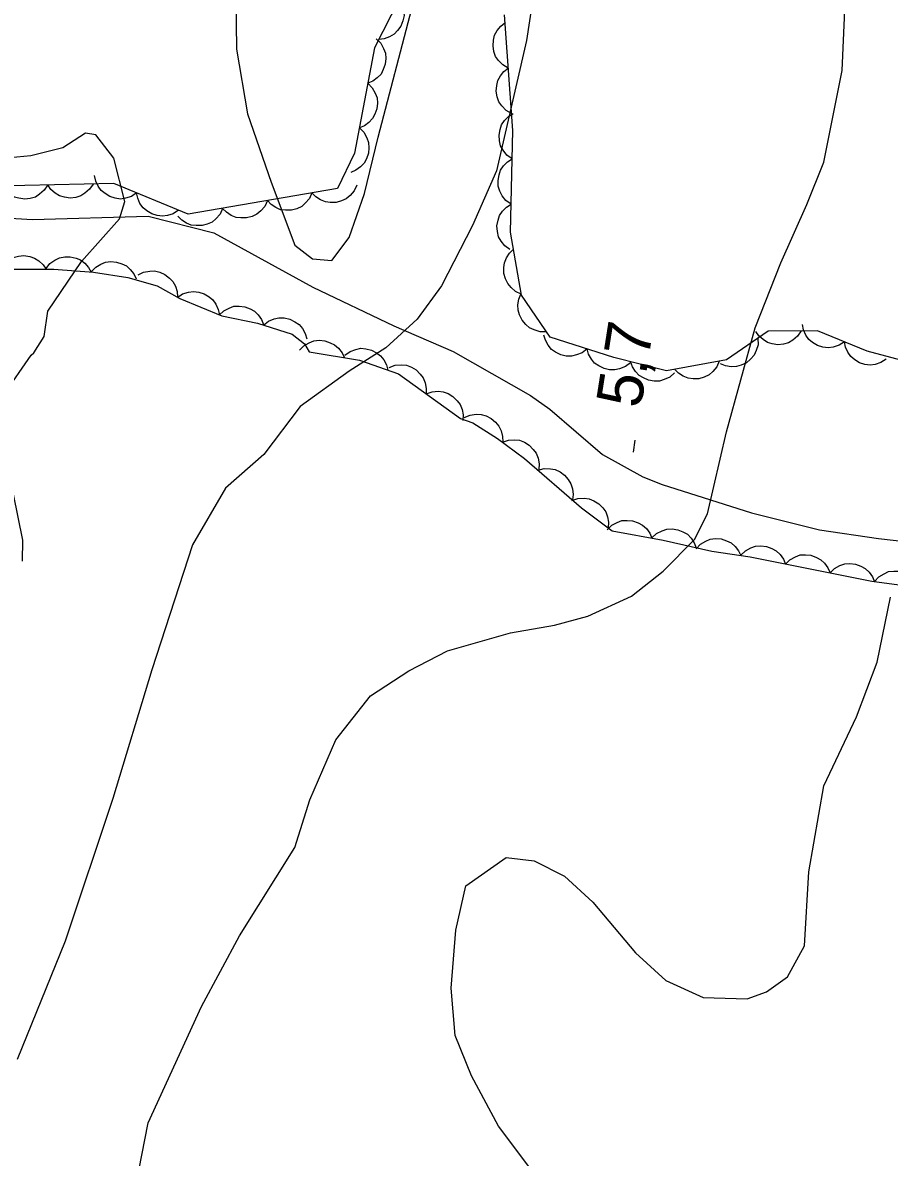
# Model space of a CAD drawing. Extents: x 282461 to 284471, y 5554090 to 5557646.
# Drawn here: x 283624.2 to 283681.5, y 5555244.8 to 5555319.8 of the extents above; entities that cross this region are included whole.
import ezdxf

# ---------------------------------------------------------------- set-up
doc = ezdxf.new("R2010")
doc.units = 0
for name, color, linetype in [('Niveau 1', 7, 'Continuous'), ('Niveau 2', 7, 'Continuous'), ('Niveau 22', 7, 'Continuous'), ('Niveau 3', 7, 'Continuous'), ('Niveau 44', 7, 'Continuous')]:
    doc.layers.add(name, color=color, linetype=linetype)

msp = doc.modelspace()

# ---------------------------------------------------------------- linework, layer by layer
at = {"layer": 'Niveau 1'}
for points in [[(283638.25, 5555326.56), (283638.35, 5555318.08), (283639.09, 5555313.79), (283640.66, 5555309.28), (283642.22, 5555305.12), (283643.39, 5555304.21), (283644.67, 5555304.1), (283645.82, 5555305.63), (283646.83, 5555308.54), (283647.72, 5555312.26), (283649.95, 5555320.76)], [(283669.49, 5555287.35), (283670.76, 5555292.77), (283672.66, 5555299.65), (283674.35, 5555303.96), (283676.06, 5555307.81), (283677.19, 5555310.61), (283678.4, 5555316.66), (283678.77, 5555325.14)], [(283657.97, 5555321.55), (283657.54, 5555318.64), (283655.55, 5555310.03), (283653.96, 5555306.41), (283651.91, 5555302.44), (283650.3, 5555300.22), (283648.23, 5555298.34), (283645.8, 5555296.8), (283642.57, 5555294.45), (283640.17, 5555291.29), (283637.63, 5555289.05), (283635.46, 5555285.32), (283632.76, 5555277.05), (283630.19, 5555268.54), (283627.04, 5555259.11), (283623.87, 5555251.3)], [(283621.62, 5555214.49), (283624.27, 5555216.6), (283626.33, 5555219.18), (283628.84, 5555223.85), (283630.03, 5555231.4), (283631.1, 5555239.89), (283632.53, 5555247.1), (283636.05, 5555254.79), (283638.55, 5555259.46), (283642.21, 5555265.31), (283643.22, 5555268.45), (283644.92, 5555272.42), (283647.21, 5555275.34), (283649.75, 5555276.99), (283652.3, 5555278.3), (283656.48, 5555279.5), (283659.38, 5555280), (283661.58, 5555280.6), (283664.48, 5555281.91), (283666.56, 5555283.56), (283668.63, 5555285.67), (283669.49, 5555287.35)], [(283660.53, 5555240.43), (283655.69, 5555246.88), (283653.9, 5555250.22), (283652.82, 5555252.88), (283652.56, 5555256.01), (283652.86, 5555259.85), (283653.53, 5555262.76), (283656.18, 5555264.64), (283658.05, 5555264.43), (283660.04, 5555263.41), (283661.92, 5555261.68), (283664.75, 5555258.35), (283666.75, 5555256.51), (283669.21, 5555255.38), (283672.12, 5555255.29), (283673.39, 5555255.77), (283674.78, 5555256.76), (283675.92, 5555258.81), (283676.21, 5555263.69), (283677.19, 5555269.39), (283679.35, 5555273.94), (283680.71, 5555277.56), (283681.59, 5555281.86)]]:
    msp.add_lwpolyline(points, dxfattribs=at)
at = {"layer": 'Niveau 2'}
for points in [[(283622.96, 5555295.2), (283624.78, 5555297.84), (283624.96, 5555298), (283625.65, 5555299.09), (283625.89, 5555300.76), (283628.12, 5555304.03), (283630.63, 5555306.87), (283630.98, 5555308.01), (283630.24, 5555310.87), (283629.06, 5555312.42), (283628.38, 5555312.52), (283626.88, 5555311.55), (283624.76, 5555311.03), (283623.38, 5555310.89)], [(283624.21, 5555284.24), (283624.23, 5555285.61), (283622.68, 5555293.22)]]:
    msp.add_lwpolyline(points, dxfattribs=at)
at = {"layer": 'Niveau 22'}
msp.add_lwpolyline([(283620.44, 5555307.08), (283624.88, 5555306.81), (283632.51, 5555307.03), (283636.87, 5555305.94), (283643.4, 5555302.35), (283648.76, 5555299.79), (283652.68, 5555298.09), (283657.79, 5555295.19), (283659.08, 5555294.27), (283662.55, 5555291.29), (283665.23, 5555289.81), (283666.51, 5555289.3), (283672.4, 5555287.42), (283676.9, 5555286.31), (283680.81, 5555285.74), (283686.83, 5555285.05), (283689.82, 5555284.39), (283695.69, 5555282.92), (283697.78, 5555282.15), (283702.08, 5555279.61), (283706.98, 5555277.16), (283710.93, 5555275.69), (283714.42, 5555275.52), (283716.29, 5555275.05)], dxfattribs=at)
at = {"layer": 'Niveau 3'}
msp.add_line((283664.6, 5555291.43), (283664.72, 5555292.22), dxfattribs=at)
at = {"layer": 'Niveau 44'}
for points in [[(283650.22, 5555323.54), (283647.49, 5555318.17), (283646.17, 5555311.2), (283645.04, 5555308.87), (283635.17, 5555307.16), (283630.26, 5555309.19), (283620.43, 5555308.98)], [(283649.12, 5555321.38), (283649.33, 5555321.02), (283649.41, 5555320.62), (283649.44, 5555320.29), (283649.36, 5555319.95), (283649.22, 5555319.6), (283649, 5555319.3), (283648.78, 5555319.06), (283648.47, 5555318.88), (283648.12, 5555318.75), (283647.76, 5555318.71)], [(283656.32, 5555316.82), (283655.96, 5555317.03), (283655.68, 5555317.32), (283655.49, 5555317.59), (283655.38, 5555317.93), (283655.32, 5555318.29), (283655.36, 5555318.67), (283655.42, 5555318.99), (283655.59, 5555319.3), (283655.83, 5555319.59), (283656.11, 5555319.81)], [(283682.61, 5555297.44), (283680.05, 5555298.11), (283676.77, 5555299.46), (283673.52, 5555299.43), (283670.75, 5555297.54), (283666.8, 5555296.81), (283663.3, 5555297.7), (283659.1, 5555299.04), (283657.21, 5555301.81), (283656.47, 5555305.97), (283656.62, 5555312.7), (283656.07, 5555320.35)], [(283647.6, 5555318.76), (283647.9, 5555318.47), (283648.09, 5555318.11), (283648.21, 5555317.8), (283648.23, 5555317.45), (283648.2, 5555317.08), (283648.06, 5555316.73), (283647.92, 5555316.43), (283647.67, 5555316.18), (283647.37, 5555315.96), (283647.04, 5555315.82)], [(283656.54, 5555313.83), (283656.18, 5555314.03), (283655.9, 5555314.33), (283655.71, 5555314.6), (283655.59, 5555314.93), (283655.53, 5555315.3), (283655.57, 5555315.68), (283655.64, 5555316), (283655.81, 5555316.31), (283656.04, 5555316.6), (283656.32, 5555316.82)], [(283647.04, 5555315.82), (283647.34, 5555315.52), (283647.53, 5555315.16), (283647.65, 5555314.86), (283647.68, 5555314.5), (283647.64, 5555314.14), (283647.5, 5555313.78), (283647.36, 5555313.49), (283647.11, 5555313.23), (283646.82, 5555313.01), (283646.49, 5555312.87)], [(283656.58, 5555310.83), (283656.24, 5555311.07), (283655.99, 5555311.39), (283655.82, 5555311.68), (283655.74, 5555312.02), (283655.72, 5555312.39), (283655.79, 5555312.77), (283655.88, 5555313.08), (283656.08, 5555313.37), (283656.34, 5555313.63), (283656.65, 5555313.83)], [(283646.49, 5555312.87), (283646.78, 5555312.58), (283646.98, 5555312.22), (283647.09, 5555311.91), (283647.12, 5555311.56), (283647.08, 5555311.19), (283646.95, 5555310.83), (283646.8, 5555310.54), (283646.56, 5555310.29), (283646.26, 5555310.07), (283645.93, 5555309.92)], [(283656.51, 5555307.83), (283656.17, 5555308.07), (283655.92, 5555308.39), (283655.76, 5555308.68), (283655.67, 5555309.02), (283655.65, 5555309.39), (283655.72, 5555309.77), (283655.82, 5555310.08), (283656.02, 5555310.37), (283656.28, 5555310.63), (283656.58, 5555310.83)], [(283631.76, 5555308.57), (283631.41, 5555308.34), (283631.02, 5555308.23), (283630.69, 5555308.17), (283630.34, 5555308.22), (283629.99, 5555308.33), (283629.67, 5555308.54), (283629.41, 5555308.74), (283629.21, 5555309.03), (283629.06, 5555309.36), (283628.98, 5555309.72)], [(283625.88, 5555309.1), (283625.65, 5555308.75), (283625.34, 5555308.48), (283625.07, 5555308.3), (283624.73, 5555308.21), (283624.36, 5555308.17), (283623.98, 5555308.22), (283623.66, 5555308.3), (283623.37, 5555308.49), (283623.09, 5555308.74), (283622.88, 5555309.03)], [(283628.88, 5555309.16), (283628.65, 5555308.81), (283628.34, 5555308.55), (283628.06, 5555308.37), (283627.73, 5555308.27), (283627.36, 5555308.23), (283626.98, 5555308.29), (283626.66, 5555308.37), (283626.37, 5555308.56), (283626.09, 5555308.8), (283625.88, 5555309.1)], [(283634.53, 5555307.43), (283634.18, 5555307.19), (283633.79, 5555307.08), (283633.46, 5555307.03), (283633.12, 5555307.07), (283632.76, 5555307.19), (283632.44, 5555307.39), (283632.18, 5555307.59), (283631.98, 5555307.88), (283631.83, 5555308.22), (283631.76, 5555308.57)], [(283643.35, 5555308.58), (283643.18, 5555308.2), (283642.91, 5555307.89), (283642.67, 5555307.67), (283642.35, 5555307.53), (283641.99, 5555307.43), (283641.61, 5555307.43), (283641.28, 5555307.46), (283640.96, 5555307.6), (283640.65, 5555307.81), (283640.4, 5555308.07)], [(283646.31, 5555309.09), (283646.14, 5555308.71), (283645.87, 5555308.4), (283645.62, 5555308.19), (283645.3, 5555308.04), (283644.95, 5555307.94), (283644.56, 5555307.94), (283644.24, 5555307.98), (283643.91, 5555308.12), (283643.6, 5555308.32), (283643.35, 5555308.58)], [(283640.4, 5555308.07), (283640.23, 5555307.68), (283639.96, 5555307.38), (283639.71, 5555307.16), (283639.39, 5555307.01), (283639.03, 5555306.92), (283638.65, 5555306.92), (283638.33, 5555306.95), (283638, 5555307.09), (283637.69, 5555307.29), (283637.44, 5555307.55)], [(283656.44, 5555304.83), (283656.1, 5555305.07), (283655.86, 5555305.39), (283655.69, 5555305.68), (283655.61, 5555306.02), (283655.58, 5555306.39), (283655.66, 5555306.77), (283655.75, 5555307.08), (283655.95, 5555307.37), (283656.21, 5555307.63), (283656.51, 5555307.83)], [(283637.44, 5555307.55), (283637.27, 5555307.17), (283637, 5555306.87), (283636.75, 5555306.65), (283636.43, 5555306.5), (283636.08, 5555306.41), (283635.69, 5555306.41), (283635.37, 5555306.44), (283635.05, 5555306.58), (283634.74, 5555306.78), (283634.49, 5555307.04)], [(283657.19, 5555301.89), (283656.81, 5555302.06), (283656.51, 5555302.33), (283656.29, 5555302.58), (283656.14, 5555302.9), (283656.04, 5555303.25), (283656.04, 5555303.64), (283656.07, 5555303.96), (283656.21, 5555304.29), (283656.41, 5555304.6), (283656.67, 5555304.85)], [(283622.77, 5555303.53), (283623, 5555303.88), (283623.32, 5555304.13), (283623.6, 5555304.3), (283623.94, 5555304.39), (283624.31, 5555304.43), (283624.69, 5555304.36), (283625, 5555304.27), (283625.3, 5555304.08), (283625.57, 5555303.83), (283625.77, 5555303.53)], [(283625.77, 5555303.57), (283626.03, 5555303.9), (283626.36, 5555304.13), (283626.66, 5555304.28), (283627.01, 5555304.34), (283627.37, 5555304.35), (283627.75, 5555304.25), (283628.05, 5555304.14), (283628.33, 5555303.93), (283628.58, 5555303.65), (283628.76, 5555303.34)], [(283628.76, 5555303.35), (283629.05, 5555303.66), (283629.4, 5555303.86), (283629.7, 5555303.99), (283630.05, 5555304.03), (283630.42, 5555304), (283630.79, 5555303.88), (283631.08, 5555303.75), (283631.34, 5555303.51), (283631.57, 5555303.22), (283631.73, 5555302.89)], [(283623.37, 5555303.53), (283626.28, 5555303.53), (283628.9, 5555303.33), (283631.17, 5555302.98), (283633.12, 5555302.44), (283634.62, 5555301.6), (283637.39, 5555300.45), (283639.76, 5555299.96), (283642.03, 5555299.24), (283642.86, 5555298.6), (283643.17, 5555298.06), (283646.49, 5555297.51), (283649.06, 5555296.61), (283653.16, 5555293.66), (283653.98, 5555293.37), (283655.62, 5555292.34), (283657.4, 5555291.01), (283661.18, 5555287.76), (283663.2, 5555286.24), (283666.57, 5555285.61), (283669.78, 5555284.89), (283672.31, 5555284.51), (283680.37, 5555282.9), (283687.61, 5555281.94)], [(283631.85, 5555303.15), (283632.22, 5555303.34), (283632.62, 5555303.41), (283632.95, 5555303.42), (283633.29, 5555303.33), (283633.63, 5555303.18), (283633.93, 5555302.94), (283634.16, 5555302.71), (283634.32, 5555302.4), (283634.43, 5555302.05), (283634.46, 5555301.69)], [(283634.46, 5555301.67), (283634.8, 5555301.9), (283635.19, 5555302.01), (283635.52, 5555302.06), (283635.87, 5555302.02), (283636.22, 5555301.91), (283636.55, 5555301.7), (283636.8, 5555301.5), (283637, 5555301.21), (283637.15, 5555300.87), (283637.23, 5555300.52)], [(283658.85, 5555299.4), (283658.43, 5555299.4), (283658.04, 5555299.52), (283657.74, 5555299.65), (283657.48, 5555299.88), (283657.24, 5555300.17), (283657.08, 5555300.52), (283656.98, 5555300.83), (283656.97, 5555301.18), (283657.03, 5555301.55), (283657.16, 5555301.88)], [(283637.22, 5555300.49), (283637.52, 5555300.78), (283637.88, 5555300.96), (283638.19, 5555301.08), (283638.54, 5555301.09), (283638.91, 5555301.05), (283639.26, 5555300.91), (283639.55, 5555300.76), (283639.8, 5555300.51), (283640.02, 5555300.21), (283640.15, 5555299.88)], [(283640.14, 5555299.84), (283640.47, 5555300.1), (283640.85, 5555300.25), (283641.17, 5555300.32), (283641.52, 5555300.31), (283641.88, 5555300.23), (283642.22, 5555300.05), (283642.5, 5555299.87), (283642.72, 5555299.6), (283642.9, 5555299.28), (283643, 5555298.93)], [(283678.55, 5555298.73), (283678.2, 5555298.5), (283677.81, 5555298.38), (283677.48, 5555298.33), (283677.13, 5555298.38), (283676.78, 5555298.49), (283676.45, 5555298.69), (283676.2, 5555298.89), (283676, 5555299.18), (283675.84, 5555299.52), (283675.77, 5555299.87)], [(283642.53, 5555298.17), (283642.82, 5555298.47), (283643.17, 5555298.67), (283643.48, 5555298.79), (283643.83, 5555298.83), (283644.19, 5555298.8), (283644.56, 5555298.67), (283644.85, 5555298.54), (283645.11, 5555298.3), (283645.34, 5555298), (283645.49, 5555297.68)], [(283661.54, 5555298.26), (283661.21, 5555298), (283660.83, 5555297.86), (283660.51, 5555297.78), (283660.16, 5555297.79), (283659.8, 5555297.88), (283659.46, 5555298.05), (283659.19, 5555298.23), (283658.97, 5555298.51), (283658.78, 5555298.83), (283658.68, 5555299.17)], [(283672.83, 5555298.96), (283672.84, 5555298.54), (283672.72, 5555298.15), (283672.58, 5555297.85), (283672.35, 5555297.59), (283672.07, 5555297.35), (283671.72, 5555297.19), (283671.41, 5555297.09), (283671.06, 5555297.08), (283670.69, 5555297.14), (283670.36, 5555297.27)], [(283675.69, 5555299.45), (283675.46, 5555299.1), (283675.15, 5555298.84), (283674.86, 5555298.67), (283674.53, 5555298.58), (283674.16, 5555298.54), (283673.78, 5555298.6), (283673.46, 5555298.69), (283673.17, 5555298.88), (283672.89, 5555299.13), (283672.69, 5555299.42)], [(283645.53, 5555297.85), (283645.87, 5555298.09), (283646.25, 5555298.23), (283646.57, 5555298.3), (283646.92, 5555298.27), (283647.28, 5555298.18), (283647.62, 5555298), (283647.88, 5555297.81), (283648.1, 5555297.53), (283648.27, 5555297.2), (283648.36, 5555296.85)], [(283664.4, 5555297.35), (283664.07, 5555297.09), (283663.69, 5555296.94), (283663.37, 5555296.87), (283663.02, 5555296.88), (283662.66, 5555296.96), (283662.32, 5555297.14), (283662.04, 5555297.32), (283661.82, 5555297.59), (283661.64, 5555297.92), (283661.54, 5555298.26)], [(283681.32, 5555297.59), (283680.97, 5555297.36), (283680.58, 5555297.24), (283680.26, 5555297.19), (283679.91, 5555297.23), (283679.55, 5555297.35), (283679.23, 5555297.55), (283678.97, 5555297.75), (283678.77, 5555298.04), (283678.62, 5555298.38), (283678.55, 5555298.73)], [(283667.32, 5555296.68), (283667.01, 5555296.4), (283666.64, 5555296.23), (283666.33, 5555296.13), (283665.97, 5555296.13), (283665.61, 5555296.19), (283665.26, 5555296.34), (283664.98, 5555296.51), (283664.74, 5555296.77), (283664.54, 5555297.08), (283664.42, 5555297.42)], [(283670.28, 5555297.45), (283670.11, 5555297.07), (283669.85, 5555296.76), (283669.6, 5555296.54), (283669.29, 5555296.39), (283668.93, 5555296.29), (283668.55, 5555296.29), (283668.22, 5555296.32), (283667.9, 5555296.45), (283667.58, 5555296.65), (283667.33, 5555296.91)], [(283648.46, 5555297.04), (283648.85, 5555297.19), (283649.26, 5555297.21), (283649.59, 5555297.18), (283649.92, 5555297.06), (283650.23, 5555296.87), (283650.5, 5555296.6), (283650.71, 5555296.34), (283650.83, 5555296.01), (283650.91, 5555295.65), (283650.9, 5555295.29)], [(283650.9, 5555295.29), (283651.29, 5555295.43), (283651.69, 5555295.46), (283652.02, 5555295.43), (283652.35, 5555295.31), (283652.67, 5555295.12), (283652.94, 5555294.84), (283653.14, 5555294.59), (283653.27, 5555294.26), (283653.34, 5555293.9), (283653.33, 5555293.54)], [(283653.42, 5555293.72), (283653.8, 5555293.89), (283654.21, 5555293.94), (283654.54, 5555293.93), (283654.87, 5555293.83), (283655.2, 5555293.66), (283655.49, 5555293.41), (283655.71, 5555293.16), (283655.85, 5555292.84), (283655.95, 5555292.48), (283655.96, 5555292.13)], [(283655.94, 5555292.1), (283656.34, 5555292.24), (283656.74, 5555292.25), (283657.07, 5555292.22), (283657.4, 5555292.09), (283657.71, 5555291.89), (283657.98, 5555291.62), (283658.18, 5555291.36), (283658.3, 5555291.03), (283658.36, 5555290.66), (283658.35, 5555290.3)], [(283658.3, 5555290.24), (283658.7, 5555290.35), (283659.11, 5555290.34), (283659.43, 5555290.28), (283659.75, 5555290.13), (283660.05, 5555289.91), (283660.29, 5555289.62), (283660.47, 5555289.35), (283660.57, 5555289.01), (283660.61, 5555288.64), (283660.57, 5555288.28)], [(283660.54, 5555288.24), (283660.93, 5555288.38), (283661.34, 5555288.39), (283661.67, 5555288.36), (283661.99, 5555288.23), (283662.31, 5555288.03), (283662.57, 5555287.75), (283662.77, 5555287.5), (283662.89, 5555287.16), (283662.95, 5555286.8), (283662.94, 5555286.44)], [(283662.87, 5555286.3), (283663.17, 5555286.6), (283663.53, 5555286.79), (283663.83, 5555286.91), (283664.19, 5555286.93), (283664.55, 5555286.9), (283664.91, 5555286.77), (283665.21, 5555286.62), (283665.46, 5555286.38), (283665.68, 5555286.08), (283665.82, 5555285.75)], [(283665.83, 5555285.78), (283666.13, 5555286.06), (283666.5, 5555286.24), (283666.81, 5555286.35), (283667.16, 5555286.36), (283667.53, 5555286.31), (283667.88, 5555286.17), (283668.17, 5555286.01), (283668.41, 5555285.76), (283668.62, 5555285.45), (283668.76, 5555285.12)], [(283668.74, 5555285.05), (283669.03, 5555285.35), (283669.38, 5555285.56), (283669.68, 5555285.69), (283670.03, 5555285.73), (283670.4, 5555285.7), (283670.76, 5555285.58), (283671.06, 5555285.45), (283671.32, 5555285.21), (283671.55, 5555284.92), (283671.71, 5555284.6)], [(283671.71, 5555284.63), (283672.01, 5555284.92), (283672.37, 5555285.11), (283672.68, 5555285.23), (283673.03, 5555285.25), (283673.4, 5555285.21), (283673.76, 5555285.07), (283674.05, 5555284.92), (283674.3, 5555284.67), (283674.52, 5555284.37), (283674.66, 5555284.04)], [(283674.66, 5555284.04), (283674.95, 5555284.33), (283675.31, 5555284.52), (283675.62, 5555284.64), (283675.97, 5555284.66), (283676.34, 5555284.62), (283676.7, 5555284.48), (283676.99, 5555284.33), (283677.24, 5555284.09), (283677.46, 5555283.79), (283677.6, 5555283.45)], [(283677.6, 5555283.45), (283677.89, 5555283.75), (283678.25, 5555283.94), (283678.57, 5555284.05), (283678.92, 5555284.07), (283679.28, 5555284.03), (283679.64, 5555283.89), (283679.93, 5555283.75), (283680.18, 5555283.5), (283680.4, 5555283.2), (283680.54, 5555282.87)], [(283680.54, 5555282.88), (283680.82, 5555283.19), (283681.17, 5555283.4), (283681.47, 5555283.54), (283681.82, 5555283.58), (283682.19, 5555283.56), (283682.55, 5555283.45), (283682.85, 5555283.32), (283683.12, 5555283.09), (283683.35, 5555282.8), (283683.52, 5555282.48)]]:
    msp.add_lwpolyline(points, dxfattribs=at)

# ---------------------------------------------------------------- texts
at = {"layer": 'Niveau 3'}
msp.add_text('5,7  ', height=3, rotation=81.09575, dxfattribs=at).set_placement((283665.08, 5555294.27))

doc.saveas('drawing.dxf')
